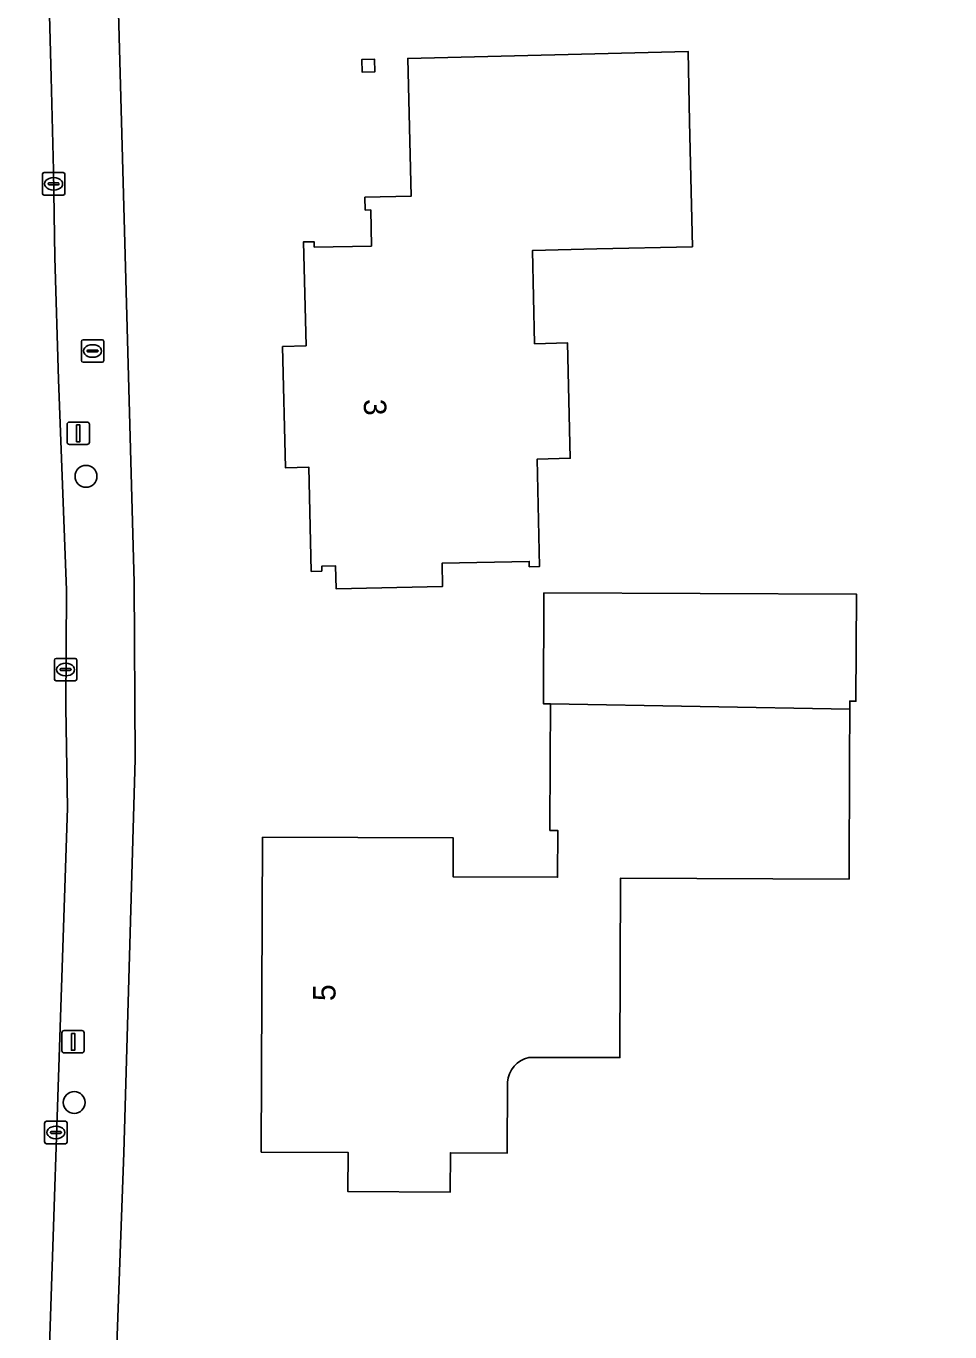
# Model space of a CAD drawing. Extents: x 161258 to 161838, y 380833 to 381727.
# Drawn here: x 161570.7 to 161611.9, y 381224.5 to 381282.7 of the extents above; entities that cross this region are included whole.
import ezdxf

# ---------------------------------------------------------------- set-up
doc = ezdxf.new("R2010")
doc.units = 0
for name, color, linetype in [('IMGEO_Boom', 7, 'Continuous'), ('IMGEO_Brandkraan', 7, 'Continuous'), ('IMGEO_Erf', 7, 'Continuous'), ('IMGEO_Kolk', 7, 'Continuous'), ('IMGEO_Lichtmast', 7, 'Continuous'), ('IMGEO_Pand', 7, 'Continuous'), ('IMGEO_Pand_nummerreeks', 7, 'Continuous'), ('IMGEO_Rijbaan_lokaal_open', 7, 'Continuous'), ('IMGEO_Voetpad_open', 7, 'Continuous')]:
    doc.layers.add(name, color=color, linetype=linetype)

msp = doc.modelspace()

# ---------------------------------------------------------------- linework, layer by layer
at = {"layer": 'IMGEO_Boom'}
for centre in [(161573.391, 381262.605), (161572.865, 381234.704)]:
    msp.add_circle(centre, 0.489, dxfattribs=at)
at = {"layer": 'IMGEO_Brandkraan'}
for p, q in [((161573.183, 381267.764), (161573.183, 381268.616)), ((161573.258, 381268.69), (161574.11, 381268.69)), ((161573.671, 381268.47), (161573.696, 381268.47)), ((161574.184, 381268.616), (161574.184, 381267.764)), ((161573.442, 381268.184), (161573.442, 381268.196)), ((161573.88, 381268.147), (161573.482, 381268.147)), ((161573.485, 381268.233), (161573.883, 381268.233)), ((161573.694, 381267.91), (161573.669, 381267.91)), ((161573.926, 381268.196), (161573.926, 381268.184)), ((161574.11, 381267.69), (161573.258, 381267.69))]:
    msp.add_line(p, q, dxfattribs=at)
for points in [[(161573.183, 381267.764), (161573.183, 381268.616)], [(161573.258, 381268.69), (161574.11, 381268.69)], [(161574.184, 381268.616), (161574.184, 381267.764)], [(161574.11, 381267.69), (161573.258, 381267.69)]]:
    msp.add_lwpolyline(points, dxfattribs=at)
for centre, radius, start, end in [((161573.26, 381268.614), 0.0765, 91.55205, 178.44795), ((161573.26, 381268.614), 0.0765, 91.55205, 178.44795), ((161574.108, 381268.614), 0.0765, 1.55205, 88.44795), ((161574.108, 381268.614), 0.0765, 1.55205, 88.44795), ((161573.482, 381268.193), 0.0403, 85.87752, 175.75265), ((161573.479, 381268.183), 0.0366, 178.93798, 274.71019), ((161573.883, 381268.19), 0.043, 264.86636, 352.45326), ((161573.887, 381268.195), 0.0386, 1.73085, 96.63898), ((161573.26, 381267.766), 0.0765, 181.55205, 268.44795), ((161573.26, 381267.766), 0.0765, 181.55205, 268.44795), ((161574.108, 381267.766), 0.0765, 271.55205, 358.44795), ((161574.108, 381267.766), 0.0765, 271.55205, 358.44795)]:
    msp.add_arc(centre, radius, start, end, dxfattribs=at)
for centre, major_axis, ratio, start_param, end_param in [((161573.67, 381268.19), (-0.387, 0.002), 0.722429, 4.712389, 7.853982), ((161573.695, 381268.19), (-0.39, 0.002), 0.717154, 1.570796, 4.712389)]:
    msp.add_ellipse(centre, major_axis=major_axis, ratio=ratio, start_param=start_param, end_param=end_param, dxfattribs=at)
at = {"layer": 'IMGEO_Erf'}
for points in [[(161649.397, 381275.455), (161650.22, 381281.92), (161650.255, 381282.192), (161650.617, 381285.056), (161650.964, 381287.799), (161651.304, 381290.495), (161653.107, 381304.757), (161653.531, 381308.117), (161653.779, 381310.086), (161654.173, 381313.208), (161656.956, 381335.212), (161638.457, 381337.583), (161631.072, 381338.529), (161622.414, 381339.639), (161618.671, 381340.119), (161596.827, 381342.918), (161589.772, 381343.822), (161573.115, 381345.957), (161575.536, 381257.867), (161575.581, 381250), (161575.075, 381232.455), (161573.778, 381197.042)], [(161592.182, 381235.603), (161592.166, 381232.453), (161589.634, 381232.463), (161589.627, 381230.713), (161585.067, 381230.731), (161585.074, 381232.482), (161581.204, 381232.497), (161581.26, 381246.525), (161589.757, 381246.49), (161589.75, 381244.762), (161594.409, 381244.744), (161594.417, 381246.826), (161594.065, 381246.827), (161594.078, 381250), (161594.088, 381252.469), (161593.777, 381252.474), (161593.797, 381257.413), (161607.727, 381257.357), (161607.708, 381252.586), (161607.432, 381252.587), (161607.431, 381252.235), (161607.422, 381250), (161607.4, 381244.66)], [(161607.4, 381244.66), (161597.219, 381244.701), (161597.187, 381236.706), (161593.129, 381236.714)]]:
    msp.add_lwpolyline(points, dxfattribs=at)
for points in [[(161600.42, 381272.834), (161596.15, 381272.738), (161593.291, 381272.674), (161593.384, 381268.515), (161594.854, 381268.548), (161594.969, 381263.409), (161593.499, 381263.376), (161593.607, 381258.588), (161593.147, 381258.577), (161593.142, 381258.817), (161589.263, 381258.73), (161589.286, 381257.7), (161584.537, 381257.594), (161584.514, 381258.613), (161583.894, 381258.6), (161583.899, 381258.38), (161583.429, 381258.369), (161583.325, 381263.01), (161582.275, 381262.986), (161582.154, 381268.383), (161583.199, 381268.42), (161583.081, 381273.047), (161583.558, 381273.056), (161583.563, 381272.816), (161586.109, 381272.865), (161586.078, 381274.474), (161585.839, 381274.467), (161585.82, 381275.037), (161587.882, 381275.083), (161587.727, 381281.223), (161600.223, 381281.537), (161600.294, 381278.403)], [(161585.696, 381280.614), (161585.688, 381281.178), (161586.252, 381281.186), (161586.26, 381280.622)]]:
    msp.add_lwpolyline(points, close=True, dxfattribs=at)
msp.add_arc((161593.388, 381235.534), 1.208, 102.39043, 176.722, dxfattribs=at)
at = {"layer": 'IMGEO_Kolk'}
for p, q in [((161571.448, 381275.212), (161571.448, 381276.064)), ((161571.523, 381276.138), (161572.375, 381276.138)), ((161572.449, 381276.064), (161572.449, 381275.212)), ((161571.707, 381275.632), (161571.707, 381275.644)), ((161572.145, 381275.595), (161571.747, 381275.595)), ((161571.75, 381275.681), (161572.148, 381275.681)), ((161571.959, 381275.358), (161571.934, 381275.358)), ((161571.936, 381275.918), (161571.961, 381275.918)), ((161572.191, 381275.644), (161572.191, 381275.632)), ((161572.375, 381275.138), (161571.523, 381275.138)), ((161571.98, 381253.568), (161571.98, 381254.42)), ((161572.055, 381254.494), (161572.907, 381254.494)), ((161572.981, 381254.42), (161572.981, 381253.568)), ((161572.239, 381253.988), (161572.239, 381254)), ((161572.677, 381253.951), (161572.279, 381253.951)), ((161572.282, 381254.037), (161572.68, 381254.037)), ((161572.468, 381254.274), (161572.493, 381254.274)), ((161572.723, 381254), (161572.723, 381253.988)), ((161572.907, 381253.494), (161572.055, 381253.494)), ((161572.491, 381253.714), (161572.466, 381253.714)), ((161571.548, 381232.943), (161571.548, 381233.795)), ((161571.623, 381233.869), (161572.475, 381233.869)), ((161572.036, 381233.649), (161572.061, 381233.649)), ((161572.549, 381233.795), (161572.549, 381232.943)), ((161571.807, 381233.363), (161571.807, 381233.375)), ((161572.245, 381233.326), (161571.847, 381233.326)), ((161571.85, 381233.412), (161572.248, 381233.412)), ((161572.059, 381233.089), (161572.034, 381233.089)), ((161572.291, 381233.375), (161572.291, 381233.363)), ((161572.475, 381232.869), (161571.623, 381232.869))]:
    msp.add_line(p, q, dxfattribs=at)
for points in [[(161571.448, 381275.212), (161571.448, 381276.064)], [(161571.523, 381276.138), (161572.375, 381276.138)], [(161572.449, 381276.064), (161572.449, 381275.212)], [(161572.375, 381275.138), (161571.523, 381275.138)], [(161571.98, 381253.568), (161571.98, 381254.42)], [(161572.055, 381254.494), (161572.907, 381254.494)], [(161572.981, 381254.42), (161572.981, 381253.568)], [(161572.907, 381253.494), (161572.055, 381253.494)], [(161571.548, 381232.943), (161571.548, 381233.795)], [(161571.623, 381233.869), (161572.475, 381233.869)], [(161572.549, 381233.795), (161572.549, 381232.943)], [(161572.475, 381232.869), (161571.623, 381232.869)]]:
    msp.add_lwpolyline(points, dxfattribs=at)
for centre, radius, start, end in [((161571.525, 381276.062), 0.0765, 91.55205, 178.44795), ((161571.525, 381276.062), 0.0765, 91.55205, 178.44795), ((161572.373, 381276.062), 0.0765, 1.55205, 88.44795), ((161572.373, 381276.062), 0.0765, 1.55205, 88.44795), ((161571.747, 381275.641), 0.0403, 85.87752, 175.75265), ((161571.744, 381275.631), 0.0366, 178.93798, 274.71019), ((161572.148, 381275.638), 0.043, 264.86636, 352.45326), ((161572.152, 381275.643), 0.0386, 1.73085, 96.63898), ((161571.525, 381275.214), 0.0765, 181.55205, 268.44795), ((161571.525, 381275.214), 0.0765, 181.55205, 268.44795), ((161572.373, 381275.214), 0.0765, 271.55205, 358.44795), ((161572.373, 381275.214), 0.0765, 271.55205, 358.44795), ((161572.057, 381254.418), 0.0765, 91.55205, 178.44795), ((161572.057, 381254.418), 0.0765, 91.55205, 178.44795), ((161572.905, 381254.418), 0.0765, 1.55205, 88.44795), ((161572.905, 381254.418), 0.0765, 1.55205, 88.44795), ((161572.279, 381253.997), 0.0403, 85.87752, 175.75265), ((161572.276, 381253.987), 0.0366, 178.93798, 274.71019), ((161572.68, 381253.994), 0.043, 264.86636, 352.45326), ((161572.684, 381253.999), 0.0386, 1.73085, 96.63898), ((161572.057, 381253.57), 0.0765, 181.55205, 268.44795), ((161572.057, 381253.57), 0.0765, 181.55205, 268.44795), ((161572.905, 381253.57), 0.0765, 271.55205, 358.44795), ((161572.905, 381253.57), 0.0765, 271.55205, 358.44795), ((161571.625, 381233.793), 0.0765, 91.55205, 178.44795), ((161571.625, 381233.793), 0.0765, 91.55205, 178.44795), ((161572.473, 381233.793), 0.0765, 1.55205, 88.44795), ((161572.473, 381233.793), 0.0765, 1.55205, 88.44795), ((161571.625, 381232.945), 0.0765, 181.55205, 268.44795), ((161571.625, 381232.945), 0.0765, 181.55205, 268.44795), ((161571.847, 381233.372), 0.0403, 85.87752, 175.75265), ((161571.844, 381233.362), 0.0366, 178.93798, 274.71019), ((161572.248, 381233.369), 0.043, 264.86636, 352.45326), ((161572.252, 381233.374), 0.0386, 1.73085, 96.63898), ((161572.473, 381232.945), 0.0765, 271.55205, 358.44795), ((161572.473, 381232.945), 0.0765, 271.55205, 358.44795)]:
    msp.add_arc(centre, radius, start, end, dxfattribs=at)
for centre, major_axis, ratio, start_param, end_param in [((161571.935, 381275.638), (-0.387, 0.002), 0.722429, 4.712389, 7.853982), ((161571.96, 381275.638), (-0.39, 0.002), 0.717154, 1.570796, 4.712389), ((161572.467, 381253.994), (-0.387, 0.002), 0.722429, 4.712389, 7.853982), ((161572.492, 381253.994), (-0.39, 0.002), 0.717154, 1.570796, 4.712389), ((161572.035, 381233.369), (-0.387, 0.002), 0.722429, 4.712389, 7.853982), ((161572.06, 381233.369), (-0.39, 0.002), 0.717154, 1.570796, 4.712389)]:
    msp.add_ellipse(centre, major_axis=major_axis, ratio=ratio, start_param=start_param, end_param=end_param, dxfattribs=at)
at = {"layer": 'IMGEO_Lichtmast'}
for p, q in [((161572.549, 381264.123), (161572.549, 381264.923)), ((161572.549, 381264.923), (161572.549, 381264.123)), ((161572.649, 381265.023), (161573.439, 381265.023)), ((161573.439, 381265.023), (161572.649, 381265.023)), ((161573.539, 381264.923), (161573.539, 381264.123)), ((161573.539, 381264.123), (161573.539, 381264.923)), ((161573.439, 381264.023), (161572.649, 381264.023)), ((161572.649, 381264.023), (161573.439, 381264.023)), ((161572.318, 381237.01), (161572.318, 381237.81)), ((161572.318, 381237.81), (161572.318, 381237.01)), ((161572.418, 381237.91), (161573.208, 381237.91)), ((161573.208, 381237.91), (161572.418, 381237.91)), ((161573.308, 381237.81), (161573.308, 381237.01)), ((161573.308, 381237.01), (161573.308, 381237.81)), ((161573.208, 381236.91), (161572.418, 381236.91)), ((161572.418, 381236.91), (161573.208, 381236.91))]:
    msp.add_line(p, q, dxfattribs=at)
for points in [[(161572.969, 381264.898), (161573.119, 381264.898), (161573.119, 381264.148), (161572.969, 381264.148), (161572.969, 381264.898)], [(161572.738, 381237.785), (161572.888, 381237.785), (161572.888, 381237.035), (161572.738, 381237.035), (161572.738, 381237.785)]]:
    msp.add_lwpolyline(points, dxfattribs=at)
for centre, start, end in [((161572.649, 381264.923), 90, 180), ((161572.649, 381264.923), 90, 180), ((161573.439, 381264.923), 0, 90), ((161573.439, 381264.923), 360, 90), ((161572.649, 381264.123), 180, 270), ((161572.649, 381264.123), 180, 270), ((161573.439, 381264.123), 270, 0), ((161573.439, 381264.123), 270, 0), ((161572.418, 381237.81), 90, 180), ((161572.418, 381237.81), 90, 180), ((161573.208, 381237.81), 0, 90), ((161573.208, 381237.81), 360, 90), ((161572.418, 381237.01), 180, 270), ((161572.418, 381237.01), 180, 270), ((161573.208, 381237.01), 270, 0), ((161573.208, 381237.01), 270, 0)]:
    msp.add_arc(centre, 0.1, start, end, dxfattribs=at)
at = {"layer": 'IMGEO_Pand'}
for points in [[(161593.291, 381272.674), (161596.15, 381272.738), (161600.42, 381272.834), (161600.294, 381278.403), (161600.223, 381281.537), (161587.727, 381281.223), (161587.882, 381275.083), (161585.82, 381275.037), (161585.839, 381274.467), (161586.078, 381274.474), (161586.109, 381272.865), (161583.563, 381272.816), (161583.558, 381273.056), (161583.081, 381273.047), (161583.199, 381268.42), (161582.154, 381268.383), (161582.275, 381262.986), (161583.325, 381263.01), (161583.429, 381258.369), (161583.899, 381258.38), (161583.894, 381258.6), (161584.514, 381258.613), (161584.537, 381257.594), (161589.286, 381257.7), (161589.263, 381258.73), (161593.142, 381258.817), (161593.147, 381258.577), (161593.607, 381258.588), (161593.499, 381263.376), (161594.969, 381263.409), (161594.854, 381268.548), (161593.384, 381268.515)], [(161586.252, 381281.186), (161585.688, 381281.178), (161585.696, 381280.614), (161586.26, 381280.622)], [(161607.727, 381257.357), (161593.797, 381257.413), (161593.777, 381252.474), (161594.088, 381252.469), (161607.431, 381252.235), (161607.432, 381252.587), (161607.708, 381252.586)]]:
    msp.add_lwpolyline(points, close=True, dxfattribs=at)
for points in [[(161597.219, 381244.701), (161607.4, 381244.66), (161607.422, 381250), (161607.431, 381252.235), (161594.088, 381252.469), (161594.078, 381250), (161594.065, 381246.827), (161594.417, 381246.826), (161594.409, 381244.744), (161589.75, 381244.762), (161589.757, 381246.49), (161581.26, 381246.525), (161581.204, 381232.497), (161585.074, 381232.482), (161585.067, 381230.731), (161589.627, 381230.713), (161589.634, 381232.463), (161592.166, 381232.453), (161592.182, 381235.603)], [(161593.129, 381236.714), (161597.187, 381236.706), (161597.219, 381244.701)]]:
    msp.add_lwpolyline(points, dxfattribs=at)
msp.add_arc((161593.388, 381235.534), 1.208, 102.39043, 176.722, dxfattribs=at)
at = {"layer": 'IMGEO_Rijbaan_lokaal_open'}
for points in [[(161572.007, 381272.353), (161571.937, 381276.234), (161571.841, 381280.385), (161571.71, 381285.385), (161571.552, 381289.803), (161571.367, 381297.22), (161571.333, 381300.008), (161571.247, 381305.925), (161571.149, 381309.659), (161571.088, 381311.972), (161571.005, 381317.713)], [(161571.478, 381215.409), (161572.562, 381247.819), (161572.49, 381252.317), (161572.516, 381257.53), (161572.171, 381266.916), (161572.007, 381272.353)]]:
    msp.add_lwpolyline(points, dxfattribs=at)
at = {"layer": 'IMGEO_Voetpad_open'}
for points in [[(161573.778, 381197.042), (161575.075, 381232.455), (161575.581, 381250), (161575.536, 381257.867), (161573.115, 381345.957)], [(161571.005, 381317.713), (161571.088, 381311.972), (161571.149, 381309.659), (161571.247, 381305.925), (161571.333, 381300.008), (161571.367, 381297.22), (161571.552, 381289.803), (161571.71, 381285.385), (161571.841, 381280.385), (161571.937, 381276.234), (161572.007, 381272.353), (161572.171, 381266.916), (161572.516, 381257.53), (161572.49, 381252.317), (161572.562, 381247.819), (161571.478, 381215.409), (161571.305, 381211.541), (161570.775, 381198.479), (161570.721, 381195.892)]]:
    msp.add_lwpolyline(points, dxfattribs=at)

# ---------------------------------------------------------------- texts
at = {"layer": 'IMGEO_Pand_nummerreeks'}
for s, rotation, p in [('3', 271.3577, (161585.767, 381266.042)), ('5', 89.77103, (161584.511, 381239.222))]:
    msp.add_text(s, height=1, rotation=rotation, dxfattribs=at).set_placement(p)

doc.saveas('drawing.dxf')
